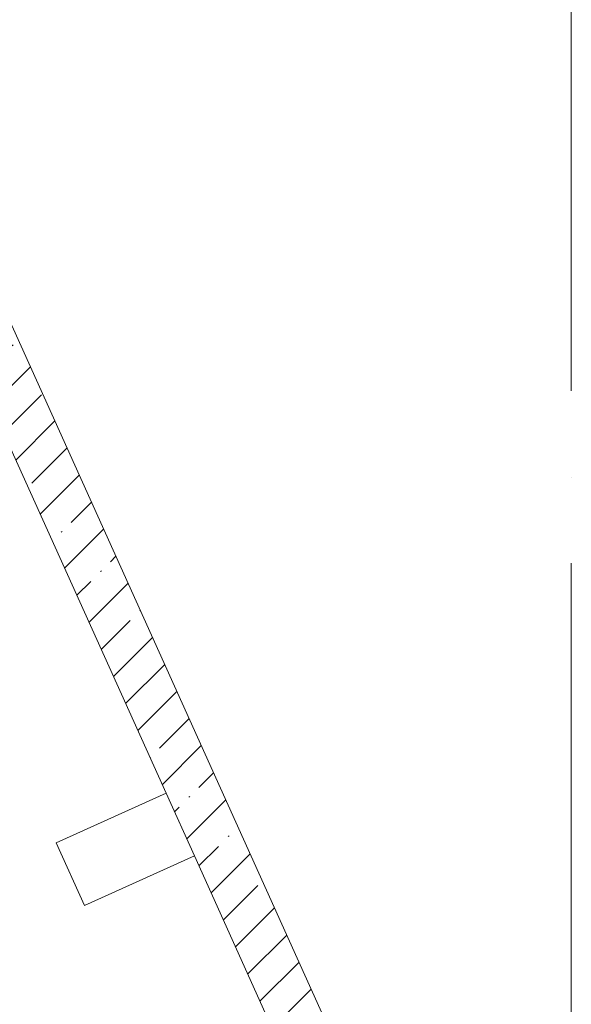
# Model space of a CAD drawing. Header units: millimetres. Extents: x -32229 to 291619, y -13689 to 125138.
# Tile 554 of 565: x 123502 to 126705, y 104350 to 110070. Entities that reach past the tile are written whole.
import ezdxf

# ---------------------------------------------------------------- set-up
doc = ezdxf.new("R2010")
doc.units = ezdxf.units.MM
doc.linetypes.add('ADSK_Линия сетки', pattern=[5000, 4000, -500, 0, -500])
for name, color, linetype, lineweight in [('A-WALL-____-MCUT', 7, 'Continuous', 40), ('A-WALL-____-OTLN', 7, 'Continuous', 18), ('A-WALL-____-PATT', 7, 'Continuous', 40), ('S-COLS-____-MCUT', 7, 'Continuous', 40), ('S-COLS-____-OTLN', 7, 'Continuous', 18), ('S-GRID-____-OTLN', 7, 'Continuous', 9)]:
    doc.layers.add(name, color=color, linetype=linetype, lineweight=lineweight)

# ---------------------------------------------------------------- blocks, each defined once
blk = doc.blocks.new('Наметкина 10_РД_АР_П_отсоединено_rvt-1--02 ЭМ')
at = {"layer": 'A-WALL-____-PATT', "lineweight": 5, "true_color": 0xaaaaaa}
h = blk.add_hatch(dxfattribs=at)
h.set_pattern_fill('FP_3', color=253, style=0, pattern_type=2)
h.set_pattern_definition([(45, (0, 0), (-228.0985, 228.0985), []), (45, (228.1, 0), (-228.0985, 228.0985), [403.225, -80.645, 6.706, -73.939])])
h.paths.add_polyline_path([(125655.3, 102689.1), (125655.3, 103418.5), (117695, 121060), (117365.8, 121060), (125355.3, 103354)])
at = {"layer": 'A-WALL-____-MCUT', "color": 253, "lineweight": 13, "true_color": 0xaaaaaa}
for p, q in [((125655.3, 103418.5), (117695, 121060)), ((122049, 110681.4), (124352.2, 105576.9)), ((124516.7, 105212.3), (125355.3, 103354))]:
    blk.add_line(p, q, dxfattribs=at)
at = {"layer": 'A-WALL-____-OTLN', "color": 253, "lineweight": 13, "true_color": 0xaaaaaa}
blk.add_line((124352.2, 105576.9), (124516.7, 105212.3), dxfattribs=at)
at = {"layer": 'S-COLS-____-MCUT', "color": 253, "lineweight": 15, "true_color": 0xaaaaaa}
for p, q in [((124352.2, 105576.9), (123713.1, 105288.6)), ((123713.1, 105288.6), (123877.7, 104924)), ((123877.7, 104924), (124516.7, 105212.3))]:
    blk.add_line(p, q, dxfattribs=at)
at = {"layer": 'S-COLS-____-OTLN', "color": 253, "lineweight": 15, "true_color": 0xaaaaaa}
blk.add_line((124516.7, 105212.3), (124352.2, 105576.9), dxfattribs=at)

msp = doc.modelspace()

# ---------------------------------------------------------------- linework, layer by layer
at = {"layer": 'S-GRID-____-OTLN', "color": 253, "linetype": 'ADSK_Линия сетки', "true_color": 0xaaaaaa}
msp.add_line((126705.3, -12088.9), (126705.3, 125138.4), dxfattribs=at)

# ---------------------------------------------------------------- block references
at = {"lineweight": 5}
msp.add_blockref('Наметкина 10_РД_АР_П_отсоединено_rvt-1--02 ЭМ', (0, 0), dxfattribs=at)

doc.saveas('drawing.dxf')
